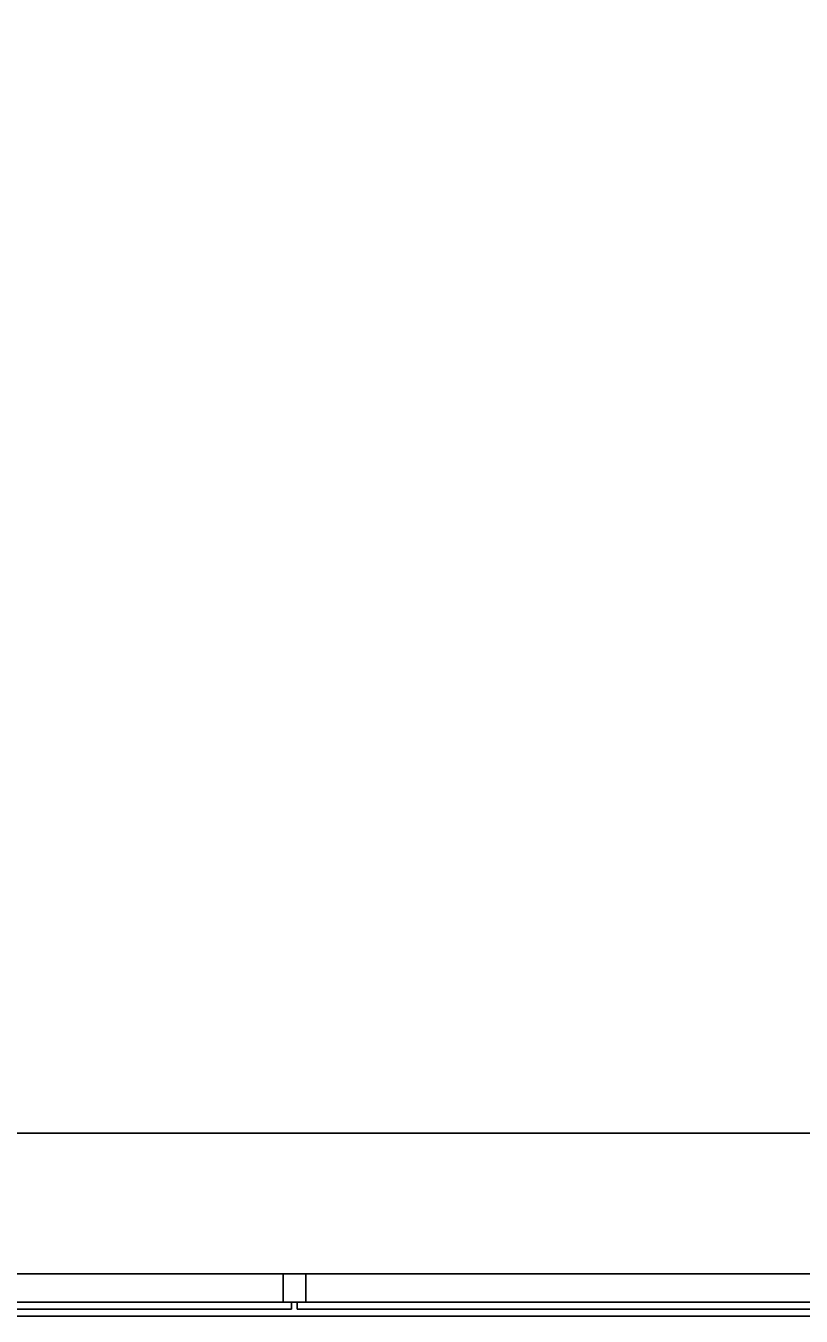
# Model space of a CAD drawing. Extents: x -264205 to -263659, y -1242401 to -1241986.
# Drawn here: x -263858.857 to -263856.102, y -1242241.457 to -1242236.872 of the extents above; entities that cross this region are included whole.
import ezdxf

# ---------------------------------------------------------------- set-up
doc = ezdxf.new("R2010")
doc.units = 0
for name, color, linetype in [('HESCON_OSI_STAVBY_KFA', 7, 'Continuous'), ('PROJEKT_OBRUBNIKY_KOMUNIKACIE', 7, 'Continuous'), ('SITUACIA_DSP_2D', 7, 'Continuous')]:
    doc.layers.add(name, color=color, linetype=linetype)

msp = doc.modelspace()

# ---------------------------------------------------------------- linework, layer by layer
at = {"layer": 'HESCON_OSI_STAVBY_KFA'}
msp.add_line((-263792.6528, -1242240.8072), (-263911.5228, -1242240.8072), dxfattribs=at)
at = {"layer": 'PROJEKT_OBRUBNIKY_KOMUNIKACIE'}
msp.add_lwpolyline([(-263794.8928, -1242227.3822), (-263808.9678, -1242241.4572), (-263894.9678, -1242241.4572), (-263909.0427, -1242227.3822), (-263909.0427, -1242196.3327), (-263914.1428, -1242196.3327), (-263914.1428, -1242132.4327), (-263909.0427, -1242132.4327), (-263909.0427, -1242101.3822), (-263894.9678, -1242087.3072), (-263808.9678, -1242087.3072), (-263794.8928, -1242101.3822), (-263794.8928, -1242227.3822)], dxfattribs=at)
at = {"layer": 'SITUACIA_DSP_2D'}
for p, q in [((-263894.581, -1242241.3072), (-263809.3546, -1242241.3072)), ((-263857.8627, -1242241.3073), (-263857.9427, -1242241.3073)), ((-263857.9427, -1242241.3073), (-263857.9427, -1242241.4073)), ((-263857.8627, -1242241.4073), (-263857.8627, -1242241.3073)), ((-263857.9127, -1242241.4073), (-263860.0127, -1242241.4073)), ((-263860.0127, -1242241.4323), (-263857.9127, -1242241.4323)), ((-263857.9427, -1242241.4073), (-263857.8527, -1242241.4073)), ((-263857.9127, -1242241.4323), (-263857.9127, -1242241.4073)), ((-263857.8927, -1242241.4323), (-263857.8927, -1242241.4073)), ((-263857.8927, -1242241.4073), (-263855.7927, -1242241.4073)), ((-263855.7927, -1242241.4323), (-263857.8927, -1242241.4323)), ((-263857.8527, -1242241.4073), (-263857.8627, -1242241.4073)), ((-263808.9678, -1242241.4572), (-263894.9678, -1242241.4572))]:
    msp.add_line(p, q, dxfattribs=at)

doc.saveas('drawing.dxf')
